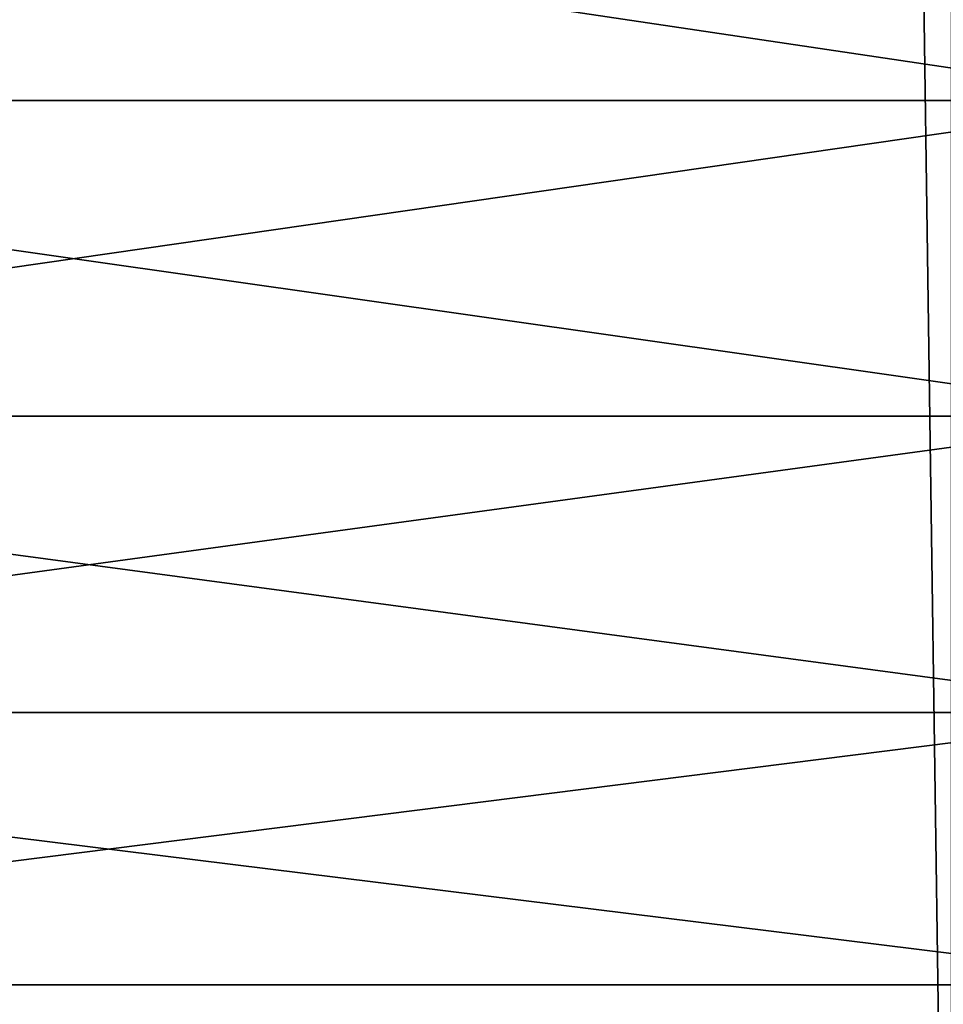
# Model space of a CAD drawing. Header units: millimetres. Extents: x -522 to 188, y -54 to 63.
# Tile 858 of 1056: x -1.176 to -0.853, y -36.469 to -36.125. Entities that reach past the tile are written whole.
import ezdxf

# ---------------------------------------------------------------- set-up
doc = ezdxf.new("R2010")
doc.units = ezdxf.units.MM
doc.header["$LTSCALE"] = 65.185185
for name, color, linetype in [('1', 7, 'CONTINUOUS'), ('2', 7, 'CONTINUOUS'), ('8', 7, 'CONTINUOUS'), ('9', 7, 'CONTINUOUS')]:
    doc.layers.add(name, color=color, linetype=linetype)

msp = doc.modelspace()

# ---------------------------------------------------------------- linework, layer by layer
at = {"layer": '1', "color": 7, "linetype": 'CONTINUOUS'}
for points in [[(-1.69688, -36.8, -12.88878), (-0.85024, 23, -12.97217), (-0.85027, -36.8, -12.97216), (-1.69688, -36.8, -12.88878)], [(-1.69684, 23, -12.88878), (-0.85024, 23, -12.97217), (-1.69688, -36.8, -12.88878), (-1.69684, 23, -12.88878)]]:
    msp.add_3dface(points, dxfattribs=at)
at = {"layer": '2', "color": 7, "linetype": 'CONTINUOUS'}
for points in [[(-0.85027, -36.8, 12.97216), (-1.69684, 23, 12.88878), (-1.69688, -36.8, 12.88878), (-0.85027, -36.8, 12.97216)], [(-0.85024, 23, 12.97217), (-1.69684, 23, 12.88878), (-0.85027, -36.8, 12.97216), (-0.85024, 23, 12.97217)]]:
    msp.add_3dface(points, dxfattribs=at)
at = {"layer": '8', "color": 3, "linetype": 'CONTINUOUS'}
for points in [[(-0.77642, -36.03814, -11.84581), (-1.54483, -36.15359, -11.73415), (-1.54951, -36.03814, -11.76967), (-0.77642, -36.03814, -11.84581)], [(-0.77407, -36.15359, -11.81006), (-1.54483, -36.15359, -11.73415), (-0.77642, -36.03814, -11.84581), (-0.77407, -36.15359, -11.81006)], [(-0.77407, -36.15359, -11.81006), (-1.53837, -36.26387, -11.68507), (-1.54483, -36.15359, -11.73415), (-0.77407, -36.15359, -11.81006)], [(-0.77084, -36.26387, -11.76067), (-1.53837, -36.26387, -11.68507), (-0.77407, -36.15359, -11.81006), (-0.77084, -36.26387, -11.76067)], [(-0.77084, -36.26387, -11.76067), (-1.53022, -36.36737, -11.62317), (-1.53837, -36.26387, -11.68507), (-0.77084, -36.26387, -11.76067)], [(-0.76675, -36.36737, -11.69836), (-1.53022, -36.36737, -11.62317), (-0.77084, -36.26387, -11.76067), (-0.76675, -36.36737, -11.69836)], [(-0.76675, -36.36737, -11.69836), (-1.5205, -36.46258, -11.54933), (-1.53022, -36.36737, -11.62317), (-0.76675, -36.36737, -11.69836)], [(-0.76188, -36.46258, -11.62405), (-1.5205, -36.46258, -11.54933), (-0.76675, -36.36737, -11.69836), (-0.76188, -36.46258, -11.62405)], [(-0.76188, -36.46258, -11.62405), (-1.50935, -36.54811, -11.46465), (-1.5205, -36.46258, -11.54933), (-0.76188, -36.46258, -11.62405)], [(-0.75629, -36.54811, -11.53882), (-1.50935, -36.54811, -11.46465), (-0.76188, -36.46258, -11.62405), (-0.75629, -36.54811, -11.53882)]]:
    msp.add_3dface(points, dxfattribs=at)
at = {"layer": '9', "color": 3, "linetype": 'CONTINUOUS'}
for points in [[(-1.54951, -36.03814, 11.76967), (-0.77407, -36.15359, 11.81006), (-0.77642, -36.03814, 11.84581), (-1.54951, -36.03814, 11.76967)], [(-1.54483, -36.15359, 11.73415), (-0.77407, -36.15359, 11.81006), (-1.54951, -36.03814, 11.76967), (-1.54483, -36.15359, 11.73415)], [(-1.53837, -36.26387, 11.68507), (-0.77084, -36.26387, 11.76067), (-1.54483, -36.15359, 11.73415), (-1.53837, -36.26387, 11.68507)], [(-1.54483, -36.15359, 11.73415), (-0.77084, -36.26387, 11.76067), (-0.77407, -36.15359, 11.81006), (-1.54483, -36.15359, 11.73415)], [(-1.53022, -36.36737, 11.62317), (-0.76675, -36.36737, 11.69836), (-1.53837, -36.26387, 11.68507), (-1.53022, -36.36737, 11.62317)], [(-1.53837, -36.26387, 11.68507), (-0.76675, -36.36737, 11.69836), (-0.77084, -36.26387, 11.76067), (-1.53837, -36.26387, 11.68507)], [(-1.5205, -36.46258, 11.54933), (-0.76188, -36.46258, 11.62405), (-1.53022, -36.36737, 11.62317), (-1.5205, -36.46258, 11.54933)], [(-1.53022, -36.36737, 11.62317), (-0.76188, -36.46258, 11.62405), (-0.76675, -36.36737, 11.69836), (-1.53022, -36.36737, 11.62317)], [(-1.50935, -36.54811, 11.46465), (-0.75629, -36.54811, 11.53882), (-1.5205, -36.46258, 11.54933), (-1.50935, -36.54811, 11.46465)], [(-1.5205, -36.46258, 11.54933), (-0.75629, -36.54811, 11.53882), (-0.76188, -36.46258, 11.62405), (-1.5205, -36.46258, 11.54933)]]:
    msp.add_3dface(points, dxfattribs=at)

doc.saveas('drawing.dxf')
